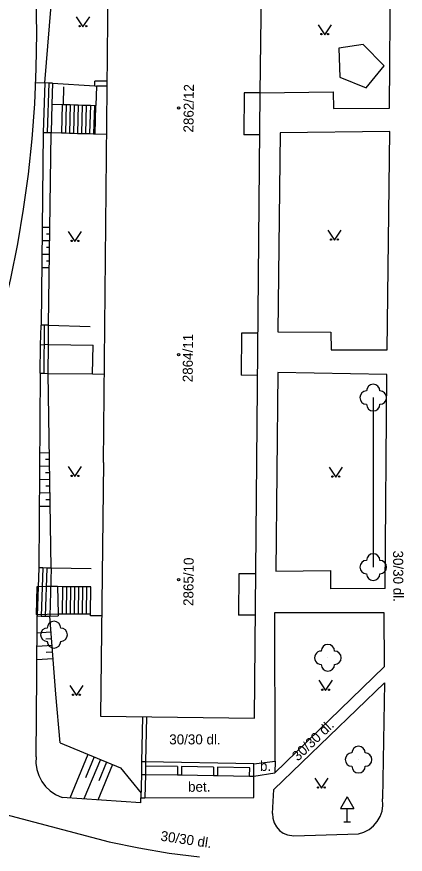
# Model space of a CAD drawing. Extents: x -584400 to -581602, y -1210894 to -1208793.
# Drawn here: x -583059.9 to -583030.8, y -1210509.9 to -1210447.2 of the extents above; entities that cross this region are included whole.
import ezdxf

# ---------------------------------------------------------------- set-up
doc = ezdxf.new("R2010")
doc.units = 0
for name, color, linetype in [('BUDOVY_MĚŘ', 7, 'Continuous'), ('POMOC_POPIS', 7, 'Continuous'), ('ROZHRANÍ_PLOCH', 7, 'Continuous'), ('VÝŠKOPIS', 7, 'Continuous'), ('ZELEŇ', 7, 'Continuous'), ('ZN_BUDOV', 7, 'Continuous'), ('ZN_DOPLŇKOVÉ', 7, 'Continuous'), ('ZN_KULTUR', 7, 'Continuous'), ('Č_POPIS_ORIENT', 7, 'Continuous')]:
    doc.layers.add(name, color=color, linetype=linetype)

msp = doc.modelspace()

# ---------------------------------------------------------------- linework, layer by layer
at = {"layer": 'BUDOVY_MĚŘ'}
for points in [[(-583053.37, -1210480.54), (-583053.02, -1210444.86), (-583052.77, -1210444.87)], [(-583053.37, -1210480.54), (-583053.58, -1210499.56), (-583042.06, -1210499.7), (-583041.64, -1210452.88), (-583041.53, -1210445.2)]]:
    msp.add_lwpolyline(points, dxfattribs=at)
at = {"layer": 'ROZHRANÍ_PLOCH'}
for points in [[(-583070.24, -1210491.43), (-583068.85, -1210488.95), (-583067.54, -1210486.43), (-583066.29, -1210483.87), (-583065.12, -1210481.28), (-583064.02, -1210478.66), (-583063, -1210476.01), (-583062.05, -1210473.33), (-583061.57, -1210471.9), (-583060.9, -1210469.34), (-583060.31, -1210466.76), (-583059.79, -1210464.17), (-583059.35, -1210461.56), (-583058.99, -1210458.94), (-583058.71, -1210456.31), (-583058.51, -1210453.68), (-583058.4, -1210451.03), (-583058.36, -1210448.39), (-583058.4, -1210445.75), (-583058.48, -1210443.7)], [(-583057.76, -1210452.11), (-583057.06, -1210443.53)], [(-583041.64, -1210452.86), (-583036.17, -1210452.79), (-583036.15, -1210454.02), (-583031.95, -1210454), (-583031.87, -1210443.89), (-583028.91, -1210443.81)], [(-583033.92, -1210449.24), (-583035.75, -1210449.5), (-583035.67, -1210451.69), (-583033.69, -1210452.49), (-583032.35, -1210450.82), (-583033.92, -1210449.24)], [(-583053.09, -1210451.98), (-583054.01, -1210451.98)], [(-583054.01, -1210452.34), (-583054.01, -1210451.98)], [(-583058.43, -1210452.09), (-583057.76, -1210452.11)], [(-583057.76, -1210452.11), (-583057.87, -1210455.82)], [(-583057.46, -1210452.12), (-583057.76, -1210452.11)], [(-583057.46, -1210452.12), (-583057.57, -1210455.83)], [(-583057.18, -1210452.13), (-583057.46, -1210452.12)], [(-583057.18, -1210452.13), (-583057.23, -1210453.7)], [(-583057.18, -1210452.13), (-583054.01, -1210452.34)], [(-583056.35, -1210452.4), (-583056.38, -1210453.72)], [(-583054.01, -1210452.34), (-583053.89, -1210452.35)], [(-583053.89, -1210452.35), (-583053.94, -1210453.8)], [(-583053.1, -1210452.35), (-583053.89, -1210452.35)], [(-583041.64, -1210452.86), (-583042.83, -1210452.85), (-583042.86, -1210455.99)], [(-583057.23, -1210453.7), (-583057.29, -1210455.83)], [(-583057.23, -1210453.7), (-583056.45, -1210453.72)], [(-583056.45, -1210453.72), (-583056.52, -1210455.85)], [(-583056.45, -1210453.72), (-583056.15, -1210453.73)], [(-583056.15, -1210453.73), (-583056.22, -1210455.86)], [(-583056.15, -1210453.73), (-583055.85, -1210453.74)], [(-583055.85, -1210453.74), (-583055.92, -1210455.87)], [(-583055.85, -1210453.74), (-583055.55, -1210453.75)], [(-583055.55, -1210453.75), (-583055.62, -1210455.88)], [(-583055.55, -1210453.75), (-583055.25, -1210453.76)], [(-583055.25, -1210453.76), (-583055.32, -1210455.89)], [(-583055.25, -1210453.76), (-583054.95, -1210453.77)], [(-583054.95, -1210453.77), (-583055.02, -1210455.9)], [(-583054.95, -1210453.77), (-583054.65, -1210453.78)], [(-583054.65, -1210453.78), (-583054.72, -1210455.91)], [(-583054.65, -1210453.78), (-583054.35, -1210453.79)], [(-583054.35, -1210453.79), (-583054.42, -1210455.91)], [(-583054.35, -1210453.79), (-583054.05, -1210453.8)], [(-583054.05, -1210453.8), (-583054.12, -1210455.92)], [(-583054.05, -1210453.8), (-583053.94, -1210453.8)], [(-583053.99, -1210455.92), (-583053.94, -1210453.8)], [(-583057.87, -1210455.82), (-583058.04, -1210470.25)], [(-583057.87, -1210455.82), (-583057.57, -1210455.83)], [(-583057.57, -1210455.83), (-583057.29, -1210455.83)], [(-583057.29, -1210455.83), (-583056.52, -1210455.85)], [(-583040.3, -1210470.77), (-583036.35, -1210470.78), (-583036.32, -1210472.11), (-583032.13, -1210472.12), (-583031.93, -1210455.74), (-583040.13, -1210455.85), (-583040.3, -1210470.77)], [(-583056.52, -1210455.85), (-583056.22, -1210455.86)], [(-583056.22, -1210455.86), (-583055.92, -1210455.87)], [(-583055.92, -1210455.87), (-583055.62, -1210455.88)], [(-583055.62, -1210455.88), (-583055.32, -1210455.89)], [(-583055.32, -1210455.89), (-583055.02, -1210455.9)], [(-583055.02, -1210455.9), (-583054.72, -1210455.91)], [(-583054.72, -1210455.91), (-583054.42, -1210455.91)], [(-583054.42, -1210455.91), (-583054.12, -1210455.92)], [(-583054.12, -1210455.92), (-583053.99, -1210455.92)], [(-583053.99, -1210455.92), (-583053.13, -1210455.94)], [(-583041.67, -1210456), (-583042.86, -1210455.99)], [(-583058.1, -1210473.87), (-583058.07, -1210471.76), (-583058.04, -1210470.25)], [(-583057.77, -1210470.25), (-583058.04, -1210470.25)], [(-583057.81, -1210473.87), (-583057.77, -1210470.25)], [(-583057.47, -1210470.26), (-583057.77, -1210470.25)], [(-583057.49, -1210471.72), (-583057.47, -1210470.26)], [(-583057.47, -1210470.26), (-583054.36, -1210470.36)], [(-583041.8, -1210470.87), (-583043.03, -1210470.86), (-583043.06, -1210474.01)], [(-583057.51, -1210473.88), (-583057.49, -1210471.72)], [(-583057.49, -1210471.72), (-583054.14, -1210471.76)], [(-583054.2, -1210473.91), (-583054.14, -1210471.76)], [(-583058.1, -1210473.87), (-583058.21, -1210488.44)], [(-583058.1, -1210473.87), (-583057.81, -1210473.87)], [(-583057.81, -1210473.87), (-583057.51, -1210473.88)], [(-583057.51, -1210473.88), (-583054.2, -1210473.91)], [(-583054.2, -1210473.91), (-583053.31, -1210473.92)], [(-583041.83, -1210474.02), (-583043.06, -1210474.01)], [(-583032.28, -1210489.98), (-583032.16, -1210473.95), (-583040.3, -1210473.8), (-583040.47, -1210488.68), (-583036.37, -1210488.65), (-583036.36, -1210490.01)], [(-583058.21, -1210488.44), (-583058.32, -1210492.05)], [(-583057.91, -1210488.45), (-583058.21, -1210488.44)], [(-583057.91, -1210488.45), (-583058.02, -1210492.06)], [(-583057.61, -1210488.46), (-583057.91, -1210488.45)], [(-583057.61, -1210488.46), (-583057.72, -1210492.06)], [(-583057.28, -1210488.47), (-583057.61, -1210488.46)], [(-583057.28, -1210488.47), (-583057.39, -1210492.07)], [(-583054.3, -1210488.52), (-583057.28, -1210488.47)], [(-583041.96, -1210488.89), (-583043.22, -1210488.88), (-583043.25, -1210491.98)], [(-583056.81, -1210489.85), (-583057.59, -1210489.85)], [(-583056.41, -1210489.86), (-583056.81, -1210489.85), (-583056.75, -1210491.9)], [(-583056.44, -1210491.9), (-583056.41, -1210489.86)], [(-583056.11, -1210489.86), (-583056.41, -1210489.86)], [(-583056.14, -1210491.9), (-583056.11, -1210489.86)], [(-583055.81, -1210489.87), (-583056.11, -1210489.86)], [(-583055.84, -1210491.9), (-583055.81, -1210489.87)], [(-583055.51, -1210489.87), (-583055.81, -1210489.87)], [(-583055.54, -1210491.9), (-583055.51, -1210489.87)], [(-583055.21, -1210489.87), (-583055.51, -1210489.87)], [(-583055.24, -1210491.9), (-583055.21, -1210489.87)], [(-583054.91, -1210489.87), (-583055.21, -1210489.87)], [(-583054.94, -1210491.9), (-583054.91, -1210489.87)], [(-583054.61, -1210489.87), (-583054.91, -1210489.87)], [(-583054.64, -1210491.9), (-583054.61, -1210489.87)], [(-583054.34, -1210491.9), (-583054.31, -1210489.87), (-583054.61, -1210489.87)], [(-583032.28, -1210489.98), (-583036.36, -1210490.01)], [(-583058.4, -1210502.6), (-583058.36, -1210496.45), (-583058.32, -1210492.05)], [(-583058.32, -1210492.05), (-583058.02, -1210492.06)], [(-583058.02, -1210492.06), (-583057.72, -1210492.06)], [(-583057.72, -1210492.06), (-583057.39, -1210492.07)], [(-583057.59, -1210491.92), (-583056.75, -1210491.9)], [(-583057.39, -1210492.07), (-583056.75, -1210492.05)], [(-583056.75, -1210491.9), (-583056.44, -1210491.9)], [(-583056.75, -1210491.9), (-583056.75, -1210492.05)], [(-583056.44, -1210491.9), (-583056.14, -1210491.9)], [(-583056.14, -1210491.9), (-583055.84, -1210491.9)], [(-583055.84, -1210491.9), (-583055.54, -1210491.9)], [(-583055.54, -1210491.9), (-583055.24, -1210491.9)], [(-583055.24, -1210491.9), (-583054.94, -1210491.9)], [(-583054.94, -1210491.9), (-583054.64, -1210491.9)], [(-583054.64, -1210491.9), (-583054.34, -1210491.9)], [(-583053.5, -1210492.04), (-583054.34, -1210492.03), (-583054.34, -1210491.9)], [(-583041.99, -1210491.99), (-583043.25, -1210491.98)], [(-583040.51, -1210502.92), (-583040.53, -1210491.8), (-583032.38, -1210491.8), (-583032.36, -1210495.85)], [(-583032.36, -1210495.85), (-583040.54, -1210503.81)], [(-583040.61, -1210505.05), (-583032.32, -1210497.05)], [(-583032.32, -1210497.05), (-583032.48, -1210505.75)], [(-583050.45, -1210499.6), (-583050.51, -1210502.98)], [(-583050.15, -1210499.6), (-583050.21, -1210502.98)], [(-583058.4, -1210502.6), (-583058.42, -1210503.08), (-583058.35, -1210503.55), (-583058.2, -1210504.01), (-583057.98, -1210504.44), (-583057.7, -1210504.83), (-583057.35, -1210505.16), (-583056.95, -1210505.43), (-583056.47, -1210505.65)], [(-583050.51, -1210502.98), (-583050.53, -1210503.93)], [(-583050.21, -1210502.98), (-583050.51, -1210502.98)], [(-583050.22, -1210503.29), (-583050.23, -1210503.93)], [(-583050.21, -1210502.98), (-583050.22, -1210503.29)], [(-583047.83, -1210503.33), (-583050.22, -1210503.29)], [(-583042.42, -1210504.04), (-583042.12, -1210504.04), (-583042.11, -1210503.12), (-583050.21, -1210502.98)], [(-583047.83, -1210503.33), (-583047.83, -1210503.96)], [(-583045.12, -1210503.37), (-583047.53, -1210503.33), (-583047.53, -1210503.96)], [(-583045.12, -1210503.37), (-583045.13, -1210504)], [(-583042.42, -1210504.04), (-583042.41, -1210503.42), (-583044.82, -1210503.38), (-583044.83, -1210504)], [(-583042.11, -1210503.12), (-583040.51, -1210502.92)], [(-583040.51, -1210502.92), (-583040.54, -1210503.81)], [(-583050.53, -1210503.93), (-583050.56, -1210505.68)], [(-583050.53, -1210503.93), (-583050.23, -1210503.93)], [(-583050.23, -1210503.93), (-583050.26, -1210505.68)], [(-583050.26, -1210505.68), (-583042.11, -1210505.64), (-583042.12, -1210504.04)], [(-583050.23, -1210503.93), (-583047.83, -1210503.96)], [(-583047.83, -1210503.96), (-583047.53, -1210503.96)], [(-583047.53, -1210503.96), (-583045.13, -1210504)], [(-583045.13, -1210504), (-583044.83, -1210504)], [(-583044.83, -1210504), (-583042.42, -1210504.04)], [(-583042.12, -1210504.04), (-583040.54, -1210503.81)], [(-583040.7, -1210506.85), (-583040.61, -1210505.05)], [(-583050.56, -1210506.06), (-583056.47, -1210505.65)], [(-583050.56, -1210506.06), (-583050.56, -1210505.68)], [(-583050.56, -1210505.68), (-583050.26, -1210505.68)], [(-583040.7, -1210506.85), (-583040.68, -1210507.2), (-583040.59, -1210507.54), (-583040.42, -1210507.85), (-583040.19, -1210508.11), (-583039.91, -1210508.32), (-583039.58, -1210508.45), (-583039.12, -1210508.51), (-583034.27, -1210508.38), (-583033.86, -1210508.25), (-583033.48, -1210508.05), (-583033.14, -1210507.78), (-583032.87, -1210507.45), (-583032.65, -1210507.08), (-583032.51, -1210506.67), (-583032.45, -1210506.25), (-583032.48, -1210505.75)], [(-583061.66, -1210506.68), (-583052.95, -1210508.98), (-583050.71, -1210509.43), (-583048.45, -1210509.81), (-583046.18, -1210510.1)]]:
    msp.add_lwpolyline(points, dxfattribs=at)
at = {"layer": 'VÝŠKOPIS'}
for points in [[(-583057.47, -1210470.26), (-583057.29, -1210455.84)], [(-583057.95, -1210462.93), (-583057.38, -1210462.93)], [(-583057.96, -1210463.93), (-583057.39, -1210463.93)], [(-583057.62, -1210463.43), (-583057.39, -1210463.43)], [(-583057.63, -1210464.43), (-583057.4, -1210464.43)], [(-583057.98, -1210464.93), (-583057.41, -1210464.93)], [(-583057.64, -1210465.43), (-583057.41, -1210465.43)], [(-583057.99, -1210465.93), (-583057.42, -1210465.93)], [(-583057.28, -1210488.47), (-583057.51, -1210473.88)], [(-583058.14, -1210479.82), (-583057.42, -1210479.81)], [(-583058.15, -1210480.82), (-583057.4, -1210480.81)], [(-583057.7, -1210480.31), (-583057.41, -1210480.31)], [(-583057.7, -1210481.31), (-583057.4, -1210481.31)], [(-583058.16, -1210481.82), (-583057.39, -1210481.81)], [(-583058.17, -1210482.82), (-583057.37, -1210482.81)], [(-583057.69, -1210482.31), (-583057.38, -1210482.31)], [(-583057.69, -1210483.31), (-583057.36, -1210483.31)], [(-583058.17, -1210483.82), (-583057.36, -1210483.81)], [(-583056.6, -1210501.56), (-583056.94, -1210497.9), (-583057.39, -1210492.07)], [(-583058.33, -1210493.32), (-583057.3, -1210493.24)], [(-583057.69, -1210493.77), (-583057.26, -1210493.73)], [(-583058.34, -1210494.32), (-583057.22, -1210494.23)], [(-583057.65, -1210494.77), (-583057.19, -1210494.73)], [(-583058.35, -1210495.32), (-583057.15, -1210495.23)], [(-583056.6, -1210501.56), (-583052.08, -1210503.43), (-583050.55, -1210505.32)], [(-583054.53, -1210502.42), (-583055.88, -1210505.69)], [(-583053.6, -1210502.8), (-583054.83, -1210505.76)], [(-583054.07, -1210502.61), (-583054.71, -1210504.17)], [(-583052.68, -1210503.18), (-583053.78, -1210505.84)], [(-583053.14, -1210502.99), (-583053.72, -1210504.4)]]:
    msp.add_lwpolyline(points, dxfattribs=at)
at = {"layer": 'ZELEŇ'}
msp.add_lwpolyline([(-583033.17, -1210475.69), (-583033.17, -1210488.39)], dxfattribs=at)
for centre in [(-583033.17, -1210475.69), (-583033.17, -1210488.39), (-583057.07, -1210493.45), (-583036.56, -1210495.18), (-583034.27, -1210502.81)]:
    msp.add_circle(centre, 0.0005, dxfattribs=at)
for centre, start, end in [((-583033.67, -1210475.69), 89.99999, 269.99999), ((-583033.17, -1210475.19), 0, 179.99999), ((-583032.67, -1210475.69), 270, 89.99999), ((-583033.17, -1210476.19), 179.99999, 359.99999), ((-583033.17, -1210487.89), 0, 179.99999), ((-583033.67, -1210488.39), 89.99999, 269.99999), ((-583032.67, -1210488.39), 270, 89.99999), ((-583033.17, -1210488.89), 179.99999, 359.99999), ((-583057.07, -1210492.95), 360, 179.99999), ((-583057.57, -1210493.45), 90, 269.99999), ((-583056.57, -1210493.45), 270, 90), ((-583057.07, -1210493.95), 180, 360), ((-583037.06, -1210495.18), 89.99998, 269.99998), ((-583036.56, -1210494.68), 359.99998, 179.99998), ((-583036.06, -1210495.18), 269.99998, 89.99997), ((-583036.56, -1210495.68), 179.99998, 359.99997), ((-583034.27, -1210502.31), 360, 179.99999), ((-583034.77, -1210502.81), 90, 269.99999), ((-583033.77, -1210502.81), 270, 90), ((-583034.27, -1210503.31), 180, 360)]:
    msp.add_arc(centre, 0.5, start, end, dxfattribs=at)
at = {"layer": 'ZN_BUDOV'}
for centre in [(-583047.74, -1210453.99), (-583047.74, -1210472.47), (-583047.74, -1210489.33)]:
    msp.add_circle(centre, 0.0875, dxfattribs=at)
at = {"layer": 'ZN_DOPLŇKOVÉ'}
for p, q in [((-583035.12, -1210505.594), (-583035.62, -1210506.46)), ((-583035.12, -1210505.594), (-583034.62, -1210506.46)), ((-583035.62, -1210506.46), (-583034.62, -1210506.46)), ((-583035.12, -1210507.46), (-583035.12, -1210506.46)), ((-583035.37, -1210507.46), (-583034.87, -1210507.46))]:
    msp.add_line(p, q, dxfattribs=at)
for points in [[(-583057.49, -1210471.72), (-583058.07, -1210471.76)], [(-583058.35, -1210489.86), (-583058.4, -1210491.94)], [(-583057.59, -1210489.85), (-583058.35, -1210489.86)], [(-583058.4, -1210491.94), (-583057.59, -1210491.92)]]:
    msp.add_lwpolyline(points, dxfattribs=at)
at = {"layer": 'ZN_KULTUR'}
for points in [[(-583055.4, -1210447.16), (-583054.9, -1210447.91), (-583054.4, -1210447.16)], [(-583037.3, -1210447.75), (-583036.8, -1210448.5), (-583036.3, -1210447.75)], [(-583056, -1210463.25), (-583055.5, -1210464), (-583055, -1210463.25)], [(-583036.57, -1210463.15), (-583036.07, -1210463.9), (-583035.57, -1210463.15)], [(-583056, -1210480.86), (-583055.5, -1210481.61), (-583055, -1210480.86)], [(-583036.47, -1210480.91), (-583035.97, -1210481.66), (-583035.47, -1210480.91)], [(-583037.23, -1210496.87), (-583036.73, -1210497.62), (-583036.23, -1210496.87)], [(-583055.89, -1210497.25), (-583055.39, -1210498), (-583054.89, -1210497.25)], [(-583037.55, -1210504.2), (-583037.05, -1210504.95), (-583036.55, -1210504.2)]]:
    msp.add_lwpolyline(points, dxfattribs=at)
for centre in [(-583055.15, -1210447.86), (-583054.65, -1210447.86), (-583037.05, -1210448.45), (-583036.55, -1210448.45), (-583055.75, -1210463.95), (-583055.25, -1210463.95), (-583036.32, -1210463.85), (-583035.82, -1210463.85), (-583055.75, -1210481.56), (-583055.25, -1210481.56), (-583036.22, -1210481.61), (-583035.72, -1210481.61), (-583036.98, -1210497.57), (-583036.48, -1210497.57), (-583055.64, -1210497.95), (-583055.14, -1210497.95), (-583037.3, -1210504.9), (-583036.8, -1210504.9)]:
    msp.add_circle(centre, 0.05, dxfattribs=at)

# ---------------------------------------------------------------- texts
at = {"layer": 'POMOC_POPIS'}
for s, rotation, p in [('30/30 dl.', 270.28293, (-583031.68, -1210487.15)), ('30/30 dl.', 43.98013, (-583038.81, -1210502.97)), ('bet.', 0.28121, (-583047.03, -1210505.22)), ('30/30 dl.', 351.58759, (-583049.13, -1210508.88))]:
    msp.add_text(s, height=0.75, rotation=rotation, dxfattribs=at).set_placement(p)
for s, p in [('30/30 dl.', (-583048.44, -1210501.67)), ('b.', (-583041.65, -1210503.66))]:
    msp.add_text(s, height=0.75, dxfattribs=at).set_placement(p)
at = {"layer": 'Č_POPIS_ORIENT'}
for s, rotation, p in [('2862/12', 89.41001, (-583046.63, -1210455.83)), ('2864/11', 89.41001, (-583046.69, -1210474.54)), ('2865/10', 89.50002, (-583046.64, -1210491.3))]:
    msp.add_text(s, height=0.75, rotation=rotation, dxfattribs=at).set_placement(p)

doc.saveas('drawing.dxf')
